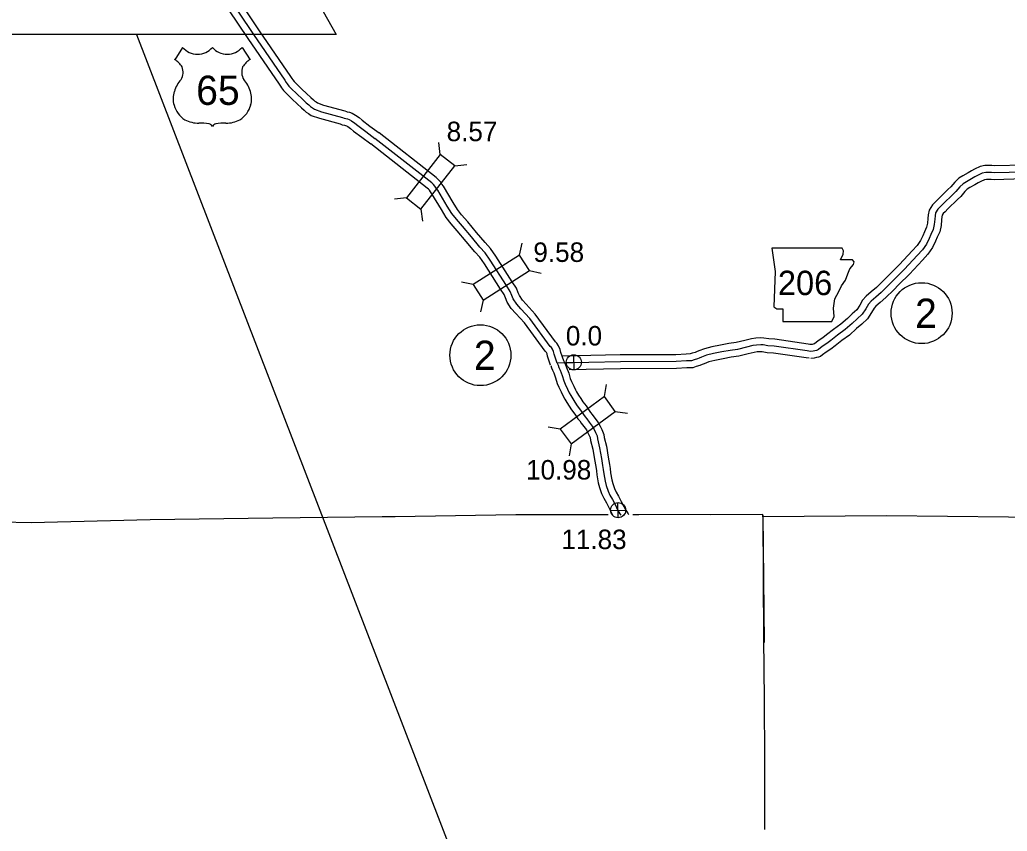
# Model space of a CAD drawing. Extents: x 31699 to 244310, y -8841 to 11474.
# Drawn here: x 143276 to 144701, y -2116 to -944 of the extents above; entities that cross this region are included whole.
import ezdxf

# ---------------------------------------------------------------- set-up
doc = ezdxf.new("R2010")
doc.units = 0
for name, color, linetype in [('B_Logo', 7, 'Continuous'), ('G-ANNO-TEXT', 7, 'Continuous'), ('Level 21', 7, 'Continuous'), ('Level 48', 7, 'Continuous'), ('Level 55', 7, 'Continuous'), ('R_Border Notes', 7, 'Continuous'), ('R_Logo', 7, 'Continuous'), ('R_XS_EARTHWORK_STAGE1', 7, 'Continuous'), ('S_AREA_CALC', 7, 'Continuous'), ('S_WALL', 7, 'Continuous'), ('S_WALL_ANNOT', 7, 'Continuous')]:
    doc.layers.add(name, color=color, linetype=linetype)

msp = doc.modelspace()

# ---------------------------------------------------------------- linework, layer by layer
for p, q in [((143511, -983.8), (143499.5, -1001.6)), ((143596.8, -983.8), (143608.4, -1001.6))]:
    msp.add_line(p, q)
for centre, radius, start, end in [((143532.5, -965.7), 28.1, 220.075, 319.6701), ((143575.3, -965.7), 28.1, 220.3299, 319.925), ((143484.4, -1027.5), 30, 30.7809, 59.9883), ((143491, -1019.6), 20.6, 328.8105, 21.2108), ((143616.8, -1019.6), 20.6, 158.7892, 211.1895), ((143623.4, -1027.5), 30, 120.0117, 149.2191), ((143544.8, -1061.7), 47.9, 138.9565, 162.6913), ((143563.1, -1061.7), 47.9, 17.3087, 41.0435), ((143528.9, -1057.8), 31.7, 160.9576, 197.3819), ((143578.9, -1057.8), 31.7, 342.6181, 19.0424), ((143534.1, -1057.7), 36.7, 195.1074, 237.1312), ((143573.8, -1057.7), 36.7, 302.8688, 344.8926), ((143534.8, -1046.2), 47.1, 244.0771, 269.5779), ((143535.9, -1179.4), 86.2, 81.1942, 90.9539), ((143546.6, -1102.1), 8.26, 28.0342, 72.9864), ((143561.2, -1102.1), 8.26, 107.0136, 151.9658), ((143572, -1179.4), 86.2, 89.0461, 98.8058), ((143573.1, -1046.2), 47.1, 270.4221, 295.9229)]:
    msp.add_arc(centre, radius, start, end)
at = {"layer": 'B_Logo'}
for points in [[(143503.8, -802), (143613.3, -965.3), (143658.5, -1031.4), (143660.4, -1034.4), (143661.8, -1036.5), (143664.2, -1039.8), (143667.2, -1042.8), (143676.2, -1051.6), (143683.3, -1058), (143689.3, -1063.7), (143693, -1066.9), (143695.5, -1069.3), (143698.4, -1071), (143701.3, -1073), (143711.5, -1076.7), (143741.8, -1085), (143744.4, -1086.1), (143746.7, -1086.5), (143749, -1087), (143751.6, -1088), (143754.9, -1090), (143759.5, -1093.2), (143763.9, -1096.8), (143775.4, -1105.5), (143788.6, -1115.3)], [(144051.7, -1439.7), (144047.5, -1427.1), (144046.5, -1423.3), (144044.9, -1419.6), (144043.6, -1417.5), (144041.7, -1415.8), (144012.2, -1375.4), (143999.3, -1361.6), (143993.5, -1354.7), (143988.3, -1347), (143986.2, -1342), (143983.9, -1336.2), (143978.3, -1327.8), (143954.9, -1291.1), (143947.7, -1280.4), (143940.2, -1272.4), (143927.8, -1257.7), (143914.9, -1242.1), (143906.2, -1232.1), (143899.5, -1223.9), (143893.1, -1213.1), (143879.2, -1189.9), (143877.1, -1187), (143875.2, -1184.1), (143873.3, -1181.8), (143870.7, -1179.4), (143788.6, -1115.3)], [(144725.6, -1163.9), (144683.1, -1164.9), (144678.9, -1164.5), (144674.1, -1164.5), (144670.3, -1164.5), (144665.3, -1165.5), (144658.6, -1168.7), (144654.7, -1170.9), (144649.8, -1173.5), (144642.4, -1177.8), (144637.7, -1180.8), (144632.8, -1185.3), (144627.1, -1192.1), (144622.8, -1196.2), (144608.8, -1210), (144604.7, -1214.2), (144601.4, -1217.6), (144598, -1222.6), (144597.3, -1227.1), (144596.7, -1232.1), (144596, -1239.5), (144594.3, -1247), (144591.1, -1254), (144588.8, -1259.9), (144585, -1268), (144579, -1276.1), (144571.6, -1284.4), (144552.9, -1304.2), (144537.9, -1319.4), (144530.1, -1327.2), (144519.3, -1337.8), (144511.5, -1344.6), (144504.8, -1350.2), (144501, -1354.6), (144497.1, -1361.6), (144491.8, -1369.3), (144484.6, -1376.1), (144477.4, -1382.6), (144467.4, -1391.5), (144456.6, -1399.4), (144446.8, -1407.1), (144441.1, -1411.4), (144434.4, -1415.8), (144428.9, -1420), (144427.4, -1421.1), (144426.1, -1421.5), (144423.7, -1422.3), (144421.4, -1422.8), (144417.2, -1423)], [(144417.2, -1423), (144412.7, -1422.3), (144365.1, -1415.3), (144355.9, -1415), (144348.9, -1413.5), (144345.8, -1413.3), (144339.3, -1413.7), (144334, -1414.5), (144325, -1416.7), (144311.9, -1420), (144301.3, -1421.5), (144289.2, -1423.7), (144277.2, -1426.2), (144267.4, -1428.6), (144259.9, -1431.4), (144256.8, -1432.8), (144254.3, -1433.9), (144249.5, -1435.3), (144245.5, -1436.5), (144238.3, -1436.8), (144223.5, -1437.7), (144142.9, -1438), (144051.7, -1439.7)], [(144051.7, -1439.7), (144052.9, -1442.9), (144054.3, -1446.3), (144055.9, -1450.2), (144058.9, -1457.8), (144061.2, -1465.6), (144063.4, -1470.4), (144066.6, -1477.3), (144069.1, -1482.9), (144071.2, -1486.6), (144074.3, -1491.5), (144077.4, -1496.5), (144080.6, -1501.5), (144085.2, -1507.6), (144089.7, -1514.3), (144092, -1517.3), (144094.5, -1520.3), (144098.1, -1525.3), (144102.3, -1531), (144105, -1535.8), (144107.2, -1540.1), (144108.8, -1543.9), (144109.2, -1545.1), (144109.9, -1549.4), (144112.9, -1562), (144115.6, -1577.4), (144117.3, -1587.7), (144118.3, -1593.7), (144119, -1599.7), (144120.9, -1610.6), (144122.6, -1616.7), (144125.2, -1624.6), (144127.9, -1630.6), (144131.5, -1637), (144135.2, -1644), (144138.9, -1651.6), (144142.1, -1657.4), (144143.4, -1659.3)]]:
    msp.add_lwpolyline(points, dxfattribs=at)
at = {"layer": 'G-ANNO-TEXT'}
msp.add_lwpolyline([(144361.5, -1273.6), (144366.5, -1307.5), (144364.3, -1358.8), (144368.8, -1361.6), (144377.3, -1361.6), (144377.3, -1379.7), (144448.3, -1379.7), (144451.7, -1372.3), (144450.6, -1360.5), (144452.3, -1347), (144458.5, -1336.2), (144462.4, -1328.3), (144468, -1319.9), (144471.4, -1310.9), (144474.3, -1303.5), (144479.3, -1297.3), (144480.5, -1293.4), (144478.2, -1290.6), (144460.7, -1290.6), (144464.7, -1282.7), (144465.2, -1277.6), (144462.9, -1273.7)], close=True, dxfattribs=at)
at = {"layer": 'Level 21'}
for p, q in [((144064.9, -1438.9), (144086.6, -1438.4)), ((144076, -1449.5), (144075.5, -1427.8)), ((144128.8, -1652.6), (144150.5, -1652.1)), ((144139.9, -1663.2), (144139.4, -1641.5))]:
    msp.add_line(p, q, dxfattribs=at)
for centre in [(144075.7, -1438.7), (144139.6, -1652.3)]:
    msp.add_circle(centre, 10.9, dxfattribs=at)
at = {"layer": 'Level 48'}
msp.add_line((143444.4, -965.4), (144347.4, -3309.9), dxfattribs=at)
msp.add_lwpolyline([(142982.8, -965.4), (143370.1, -323.1), (143732.8, -965.4)], close=True, dxfattribs=at)
at = {"layer": 'Level 55'}
for points in [[(144726.4, -1153.9), (144683.5, -1154.8), (144679.3, -1154.5), (144674, -1154.5), (144669.3, -1154.6), (144662.2, -1155.9), (144654, -1159.8), (144649.9, -1162.1), (144644.9, -1164.8), (144637.1, -1169.3), (144631.6, -1172.9), (144625.6, -1178.3), (144619.8, -1185.2), (144615.8, -1189), (144601.7, -1202.9), (144597.5, -1207.3), (144593.6, -1211.2), (144588.5, -1218.8), (144587.4, -1225.7), (144586.7, -1231), (144586.1, -1237.9), (144584.8, -1243.7), (144581.9, -1250), (144579.6, -1256), (144576.3, -1262.9), (144571.2, -1269.8), (144564.3, -1277.6), (144545.7, -1297.3), (144530.8, -1312.4), (144523.1, -1320.1), (144512.5, -1330.5), (144505, -1337), (144497.7, -1343.1), (144492.7, -1348.9), (144488.6, -1356.3), (144484.2, -1362.7), (144477.8, -1368.8), (144470.7, -1375.2), (144461.2, -1383.7), (144450.5, -1391.4), (144440.7, -1399.2), (144435.4, -1403.2), (144428.6, -1407.7), (144423, -1412), (144421.1, -1412.6), (144420, -1412.8), (144416.5, -1413.1)], [(144724.8, -1173.9), (144682.8, -1174.9), (144678.4, -1174.5), (144674.2, -1174.5), (144671.3, -1174.5), (144668.5, -1175.1), (144663.1, -1177.6), (144659.4, -1179.7), (144654.7, -1182.2), (144647.6, -1186.4), (144643.8, -1188.8), (144640.1, -1192.2), (144634.4, -1199), (144629.7, -1203.4), (144615.9, -1217), (144611.8, -1221.2), (144609.1, -1223.9), (144607.5, -1226.3), (144607.2, -1228.5), (144606.6, -1233.1), (144605.9, -1241), (144603.9, -1250.2), (144600.3, -1257.9), (144598, -1263.8), (144593.6, -1273.1), (144586.8, -1282.4), (144579, -1291.2), (144560.1, -1311.2), (144545, -1326.5), (144537.1, -1334.3), (144526.1, -1345.2), (144518, -1352.2), (144511.8, -1357.4), (144509.2, -1360.4), (144505.6, -1366.9), (144499.5, -1375.8), (144491.4, -1383.5), (144484, -1390.1), (144473.7, -1399.3), (144462.6, -1407.3), (144452.9, -1415), (144446.9, -1419.5), (144440.2, -1424), (144434.9, -1428.1), (144431.8, -1430.3), (144428.9, -1431.1), (144426.3, -1431.9), (144422.8, -1432.7), (144417.8, -1433)], [(144418.8, -1413.2), (144414.2, -1412.4), (144366, -1405.4), (144357.1, -1405), (144350.2, -1403.6), (144345.8, -1403.3), (144338.3, -1403.8), (144332, -1404.6), (144322.6, -1407), (144310, -1410.2), (144299.7, -1411.6), (144287.3, -1413.9), (144275, -1416.4), (144264.5, -1419), (144256.1, -1422.2), (144252.9, -1423.6), (144251, -1424.4), (144246.6, -1425.7), (144243.8, -1426.6), (144237.8, -1426.8), (144223.2, -1427.7), (144142.8, -1428), (144058.1, -1429.6)], [(144415.6, -1432.9), (144411.2, -1432.2), (144364.2, -1425.3), (144354.7, -1424.9), (144347.6, -1423.5), (144345.7, -1423.4), (144340.3, -1423.7), (144335.9, -1424.3), (144327.4, -1426.4), (144313.9, -1429.8), (144302.9, -1431.4), (144291.1, -1433.5), (144279.4, -1435.9), (144270.4, -1438.1), (144263.8, -1440.7), (144260.8, -1442), (144257.6, -1443.3), (144252.5, -1444.8), (144247.3, -1446.5), (144238.7, -1446.8), (144223.8, -1447.7), (144143, -1448), (144069, -1449.4)]]:
    msp.add_lwpolyline(points, dxfattribs=at)
at = {"layer": 'R_Border Notes'}
for centre in [(144577.8, -1367.7), (143940.9, -1428.4)]:
    msp.add_circle(centre, 44, dxfattribs=at)
at = {"layer": 'R_Logo'}
for points in [[(143799.1, -1661.9), (143641.2, -1663.6), (143464.3, -1666.1), (143292.4, -1670.6), (143116.5, -1666.6), (142948.4, -1641.4), (142771.1, -1643.1), (142585.4, -1645.8), (142583.8, -1646.1)], [(144125.2, -1659.1), (143992.2, -1658.8), (143817.8, -1662), (143799.1, -1661.9)], [(144767, -1663.4), (144703.5, -1662.5), (144526.9, -1660.6), (144348.8, -1661.7), (144348.8, -1658.5), (144169.8, -1659.2), (144161, -1659.2)], [(144767, -1663.4), (144703.5, -1662.5), (144526.9, -1660.6), (144348.8, -1661.7), (144348.8, -1658.5), (144273.1, -1658.8)], [(144348.8, -1659.5), (144350.4, -1843.5)], [(144348.8, -1661.7), (144349.1, -1748.4), (144349.5, -1837.6), (144350.4, -1925.8), (144350.8, -2013.4), (144351.2, -2113.5)]]:
    msp.add_lwpolyline(points, dxfattribs=at)
at = {"layer": 'R_XS_EARTHWORK_STAGE1'}
for p, q in [((143882.9, -1138.7), (143880.7, -1121.2)), ((143903.7, -1155), (143921.2, -1152.8)), ((143834.1, -1201.1), (143816.6, -1203.2)), ((143854.9, -1217.4), (143857.1, -1234.8)), ((143997.4, -1284), (144001.2, -1266.8)), ((144011.5, -1306.2), (144028.7, -1310)), ((143930.6, -1326.5), (143913.4, -1322.7)), ((143944.8, -1348.8), (143941, -1366)), ((144120, -1488.2), (144122.7, -1470.8)), ((144135.6, -1509.5), (144153, -1512.2)), ((144056.2, -1535.1), (144038.8, -1532.4)), ((144071.8, -1556.3), (144069.1, -1573.7))]:
    msp.add_line(p, q, dxfattribs=at)
for points in [[(143882.9, -1138.7), (143834.1, -1201.1), (143854.9, -1217.4), (143903.7, -1155)], [(143997.4, -1284), (143930.6, -1326.5), (143944.8, -1348.8), (144011.5, -1306.2)], [(144071.8, -1556.3), (144135.6, -1509.5), (144120, -1488.2), (144056.2, -1535.1)]]:
    msp.add_lwpolyline(points, close=True, dxfattribs=at)
at = {"layer": 'S_AREA_CALC'}
for points in [[(143512, -796.4), (143621.6, -959.7), (143666.8, -1025.8), (143668.8, -1028.9), (143670, -1030.8), (143671.9, -1033.3), (143674.3, -1035.7), (143683, -1044.3), (143690, -1050.6), (143696, -1056.3), (143699.7, -1059.5), (143701.6, -1061.3), (143703.8, -1062.6), (143705.9, -1064.1), (143714.5, -1067.2), (143745.1, -1075.5), (143747.3, -1076.4), (143748.7, -1076.7), (143751.8, -1077.4), (143755.9, -1078.9), (143760.4, -1081.6), (143765.6, -1085.2), (143770.1, -1089), (143781.4, -1097.5), (143794.6, -1107.3)], [(143495.5, -807.7), (143605, -970.9), (143650.2, -1037), (143652.1, -1039.9), (143653.6, -1042.2), (143656.6, -1046.2), (143660.2, -1049.9), (143669.3, -1058.8), (143676.5, -1065.3), (143682.6, -1071.1), (143686.3, -1074.3), (143689.4, -1077.3), (143692.9, -1079.4), (143696.6, -1082), (143708.5, -1086.2), (143738.5, -1094.4), (143741.5, -1095.7), (143744.7, -1096.3), (143746.2, -1096.6), (143747.3, -1097), (143749.4, -1098.3), (143753.4, -1101.1), (143757.7, -1104.7), (143769.5, -1113.5), (143782.7, -1123.3)], [(144061.2, -1436.6), (144057.1, -1424.4), (144056, -1420.1), (144053.7, -1414.8), (144051.2, -1410.9), (144049.1, -1409.1), (144019.9, -1369), (144006.7, -1354.9), (144001.5, -1348.7), (143997.2, -1342.3), (143995.5, -1338.2), (143992.8, -1331.5), (143986.7, -1322.3), (143963.3, -1285.6), (143955.6, -1274.2), (143947.7, -1265.7), (143935.4, -1251.3), (143922.6, -1235.6), (143913.8, -1225.6), (143907.7, -1218.1), (143901.7, -1208), (143887.5, -1184.4), (143885.3, -1181.3), (143883.3, -1178.1), (143880.5, -1174.9), (143877.1, -1171.8), (143794.8, -1107.4)], [(144042.2, -1442.9), (144037.8, -1429.9), (144037, -1426.5), (144036.1, -1424.4), (144036, -1424.1), (144034.2, -1422.6), (144004.5, -1381.7), (143991.8, -1368.2), (143985.5, -1360.8), (143979.5, -1351.7), (143977, -1345.7), (143975, -1340.9), (143969.9, -1333.2), (143946.6, -1296.6), (143939.9, -1286.7), (143932.8, -1279), (143920.1, -1264.1), (143907.3, -1248.6), (143898.5, -1238.5), (143891.3, -1229.6), (143884.5, -1218.2), (143870.8, -1195.4), (143868.8, -1192.6), (143867.2, -1190), (143866.1, -1188.8), (143864.2, -1187.1), (143782.5, -1123.2)], [(144061, -1436.2), (144062.2, -1439.2), (144063.5, -1442.5), (144065.2, -1446.4), (144068.3, -1454.5), (144070.6, -1462.1), (144072.5, -1466.2), (144075.7, -1473.2), (144078, -1478.4), (144079.7, -1481.4), (144082.7, -1486.1), (144085.9, -1491.2), (144088.8, -1495.8), (144093.4, -1501.7), (144097.8, -1508.4), (144099.9, -1511.1), (144102.4, -1514.3), (144106.1, -1519.4), (144110.8, -1525.6), (144113.8, -1531.1), (144116.2, -1535.8), (144118.2, -1540.5), (144119, -1542.9), (144119.7, -1547.5), (144122.7, -1560), (144125.4, -1575.8), (144127.1, -1586.1), (144128.2, -1592.3), (144128.9, -1598.3), (144130.6, -1608.4), (144132.1, -1613.8), (144134.6, -1620.9), (144136.8, -1626.1), (144140.2, -1632.2), (144144.1, -1639.5), (144147.8, -1647), (144150.7, -1652.3), (144154.1, -1657.6), (144154.7, -1658.7)], [(144042.3, -1443.3), (144043.6, -1446.5), (144045, -1450.1), (144046.7, -1454), (144049.4, -1461), (144051.8, -1469.1), (144054.3, -1474.5), (144057.4, -1481.4), (144060.1, -1487.5), (144062.6, -1491.8), (144065.8, -1496.8), (144069, -1501.8), (144072.4, -1507.2), (144077.1, -1513.4), (144081.6, -1520.1), (144084.2, -1523.4), (144086.5, -1526.4), (144090, -1531.2), (144093.9, -1536.4), (144096.1, -1540.5), (144098.1, -1544.4), (144099.4, -1547.3), (144100, -1551.4), (144103.1, -1564), (144105.7, -1579.1), (144107.4, -1589.4), (144108.4, -1595.2), (144109.1, -1601.2), (144111.1, -1612.8), (144113, -1619.7), (144115.9, -1628.2), (144118.9, -1635.1), (144122.7, -1641.8), (144126.3, -1648.6), (144130.1, -1656.2), (144131.7, -1659.1)]]:
    msp.add_lwpolyline(points, dxfattribs=at)

# ---------------------------------------------------------------- texts
msp.add_text('65', height=42.24).set_placement((143530.5, -1066.9))
at = {"layer": 'G-ANNO-TEXT'}
msp.add_text('206', height=35.2, dxfattribs=at).set_placement((144370.3, -1341.6))
at = {"layer": 'R_Border Notes'}
for p in [(144568.4, -1388.9), (143931.5, -1449.6)]:
    msp.add_text('2', height=42.2, dxfattribs=at).set_placement(p)
at = {"layer": 'S_WALL'}
for s, p in [('8.57', (143892.1, -1119.3)), ('9.58', (144017.3, -1293.7)), ('10.98', (144006.7, -1608))]:
    msp.add_text(s, height=28.16, dxfattribs=at).set_placement(p)
at = {"layer": 'S_WALL_ANNOT'}
for s, p in [('0.0', (144064.2, -1414.4)), ('11.83', (144057.7, -1708.5))]:
    msp.add_text(s, height=28.16, dxfattribs=at).set_placement(p)

doc.saveas('drawing.dxf')
